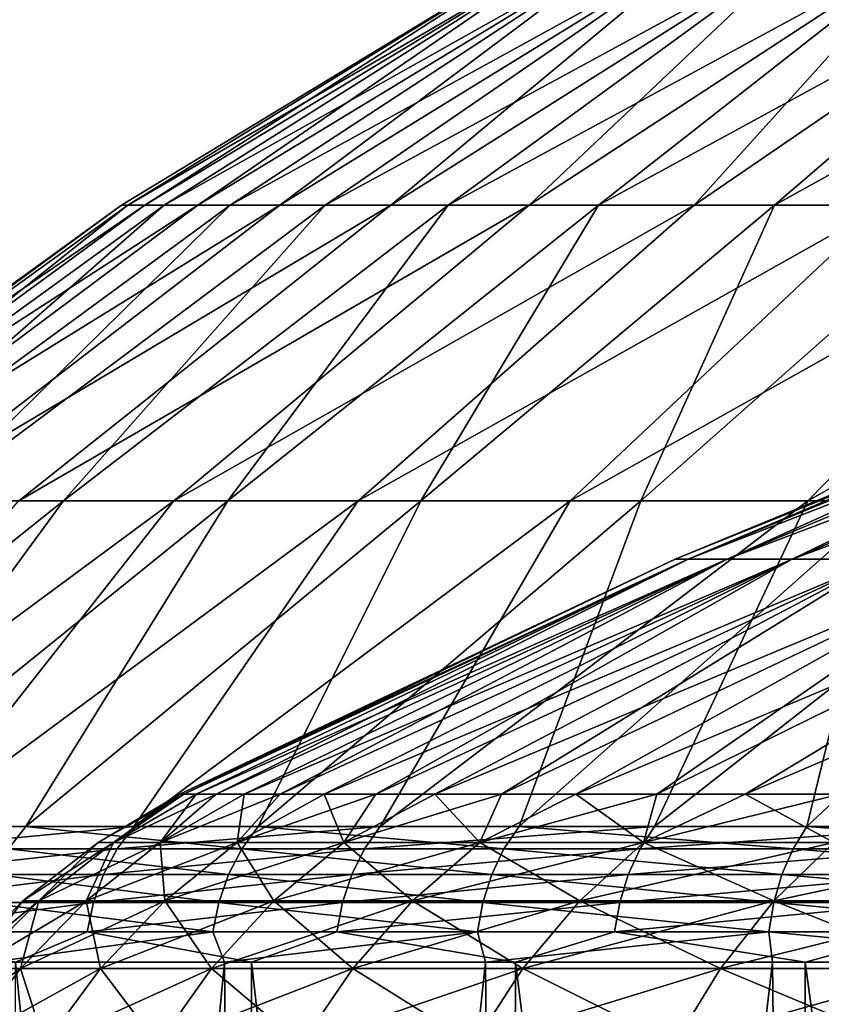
# Model space of a CAD drawing. Header units: metres. Extents: x -24 to 24, y -69 to 184.
# Tile 845 of 896: x -20 to -16, y 160 to 165. Entities that reach past the tile are written whole.
import ezdxf

# ---------------------------------------------------------------- set-up
doc = ezdxf.new("R2010")
doc.units = ezdxf.units.M
for name, color, linetype in [('4035', 7, 'CONTINUOUS'), ('4036', 7, 'CONTINUOUS'), ('4045', 7, 'CONTINUOUS'), ('4049', 7, 'CONTINUOUS'), ('4053', 7, 'CONTINUOUS')]:
    doc.layers.add(name, color=color, linetype=linetype)

msp = doc.modelspace()

# ---------------------------------------------------------------- linework, layer by layer
at = {"layer": '4035'}
for points in [[(-20.326985, 160.06449, 13.224076), (-20.238401, 147.8, 13.359252), (-19.06392, 160.06449, 14.987643)], [(-18.959413, 147.8, -15.119628), (-20.238401, 147.8, -13.359252), (-20.1975, 160.06449, -13.421009)], [(-20.238401, 147.8, 13.359252), (-18.959413, 147.8, 15.119628), (-19.06392, 160.06449, 14.987643)], [(-18.917355, 160.06449, -15.172218), (-18.959413, 147.8, -15.119628), (-20.1975, 160.06449, -13.421009)], [(-19.06392, 160.06449, 14.987643), (-18.959413, 147.8, 15.119628), (-17.648311, 160.06449, 16.631284)], [(-17.527775, 147.8, -16.758269), (-18.959413, 147.8, -15.119628), (-18.917355, 160.06449, -15.172218)], [(-18.959413, 147.8, 15.119628), (-17.527775, 147.8, 16.758269), (-17.648311, 160.06449, 16.631284)], [(-17.485838, 160.06449, -16.802022), (-17.527775, 147.8, -16.758269), (-18.917355, 160.06449, -15.172218)], [(-17.648311, 160.06449, 16.631284), (-17.527775, 147.8, 16.758269), (-16.091486, 160.06449, 18.141846)], [(-15.955014, 147.8, -18.261983), (-17.527775, 147.8, -16.758269), (-17.485838, 160.06449, -16.802022)], [(-17.527775, 147.8, 16.758269), (-15.955014, 147.8, 18.261983), (-16.091486, 160.06449, 18.141846)], [(-15.914405, 160.06449, -18.297382), (-15.955014, 147.8, -18.261983), (-17.485838, 160.06449, -16.802022)], [(-16.091486, 160.06449, 18.141846), (-15.955014, 147.8, 18.261983), (-14.405901, 160.064489, 19.507242)], [(-14.253792, 147.8, -19.618662), (-15.955014, 147.8, -18.261983), (-15.914405, 160.06449, -18.297382)], [(-15.955014, 147.8, 18.261983), (-14.253792, 147.8, 19.618662), (-14.405901, 160.064489, 19.507242)], [(-14.21563, 160.06449, -19.646332), (-14.253792, 147.8, -19.618662), (-15.914405, 160.06449, -18.297382)]]:
    msp.add_3dface(points, dxfattribs=at)
at = {"layer": '4036'}
for points in [[(-17.274619, 165.595525, -0.764554), (-19.622568, 164.169941, -0.50132), (-17.273581, 165.595525, 0.787655)], [(-19.622568, 164.169941, -0.50132), (-19.587067, 164.169941, 1.28191), (-17.273581, 165.595525, 0.787655)], [(-19.496057, 164.169941, -2.280411), (-19.622568, 164.169941, -0.50132), (-17.274619, 165.595525, -0.764554)], [(-17.273581, 165.595525, 0.787655), (-19.587067, 164.169941, 1.28191), (-17.133351, 165.595525, 2.333516)], [(-19.587067, 164.169941, 1.28191), (-19.389848, 164.169941, 3.054556), (-17.133351, 165.595525, 2.333516)], [(-17.136456, 165.595525, -2.310602), (-19.496057, 164.169941, -2.280411), (-17.274619, 165.595525, -0.764554)], [(-19.208578, 164.169941, -4.040674), (-19.496057, 164.169941, -2.280411), (-17.136456, 165.595525, -2.310602)], [(-17.133351, 165.595525, 2.333516), (-19.389848, 164.169941, 3.054556), (-16.855058, 165.595525, 3.860574)], [(-19.389848, 164.169941, 3.054556), (-19.032537, 164.169941, 4.801983), (-16.855058, 165.595525, 3.860574)], [(-16.860205, 165.595525, -3.838031), (-19.208578, 164.169941, -4.040674), (-17.136456, 165.595525, -2.310602)], [(-18.762505, 164.169941, -5.767575), (-19.208578, 164.169941, -4.040674), (-16.860205, 165.595525, -3.838031)], [(-16.855058, 165.595525, 3.860574), (-19.032537, 164.169941, 4.801983), (-16.440945, 165.595525, 5.356523)], [(-19.032537, 164.169941, 4.801983), (-18.518086, 164.169941, 6.509762), (-16.440945, 165.595525, 5.356523)], [(-16.448093, 165.595525, -5.334532), (-18.762505, 164.169941, -5.767575), (-16.860205, 165.595525, -3.838031)], [(-18.16152, 164.169941, -7.446857), (-18.762505, 164.169941, -5.767575), (-16.448093, 165.595525, -5.334532)], [(-16.440945, 165.595525, 5.356523), (-18.518086, 164.169941, 6.509762), (-15.894349, 165.595525, 6.809309)], [(-18.518086, 164.169941, 6.509762), (-17.850742, 164.169941, 8.163794), (-15.894349, 165.595525, 6.809309)], [(-15.90344, 165.595525, -6.788048), (-18.16152, 164.169941, -7.446857), (-16.448093, 165.595525, -5.334532)], [(-17.410587, 164.169941, -9.064655), (-18.16152, 164.169941, -7.446857), (-15.90344, 165.595525, -6.788048)], [(-15.894349, 165.595525, 6.809309), (-17.850742, 164.169941, 8.163794), (-15.219674, 165.595525, 8.207224)], [(-17.850742, 164.169941, 8.163794), (-17.036014, 164.169941, 9.750422), (-15.219674, 165.595525, 8.207224)], [(-15.230636, 165.595525, -8.186864), (-17.410587, 164.169941, -9.064655), (-15.90344, 165.595525, -6.788048)], [(-16.515904, 164.169941, -10.607611), (-17.410587, 164.169941, -9.064655), (-15.230636, 165.595525, -8.186864)], [(-15.219674, 165.595525, 8.207224), (-17.036014, 164.169941, 9.750422), (-14.422357, 165.595525, 9.539005)], [(-17.036014, 164.169941, 9.750422), (-16.08063, 164.169941, 11.256547), (-14.422357, 165.595525, 9.539005)], [(-14.435101, 165.595525, -9.519709), (-16.515904, 164.169941, -10.607611), (-15.230636, 165.595525, -8.186864)], [(-15.48486, 164.169941, -12.062986), (-16.515904, 164.169941, -10.607611), (-14.435101, 165.595525, -9.519709)], [(-14.422357, 165.595525, 9.539005), (-16.08063, 164.169941, 11.256547), (-13.494909, 165.60288, 10.790185)], [(-16.08063, 164.169941, 11.256547), (-14.992478, 164.169941, 12.669732), (-13.494909, 165.60288, 10.790185)], [(-19.496057, 164.169941, -2.280411), (-21.83714, 162.566013, -0.683358), (-19.622568, 164.169941, -0.50132)], [(-21.83714, 162.566013, -0.683358), (-21.809459, 162.566013, 1.294288), (-19.622568, 164.169941, -0.50132)], [(-21.68586, 162.566013, -2.655404), (-21.83714, 162.566013, -0.683358), (-19.496057, 164.169941, -2.280411)], [(-19.622568, 164.169941, -0.50132), (-21.809459, 162.566013, 1.294288), (-19.587067, 164.169941, 1.28191)], [(-21.809459, 162.566013, 1.294288), (-21.603042, 162.566013, 3.261327), (-19.587067, 164.169941, 1.28191)], [(-19.208578, 164.169941, -4.040674), (-21.68586, 162.566013, -2.655404), (-19.496057, 164.169941, -2.280411)], [(-21.356856, 162.566013, -4.605688), (-21.68586, 162.566013, -2.655404), (-19.208578, 164.169941, -4.040674)], [(-19.587067, 164.169941, 1.28191), (-21.603042, 162.566013, 3.261327), (-19.389848, 164.169941, 3.054556)], [(-21.603042, 162.566013, 3.261327), (-21.219581, 162.566013, 5.201639), (-19.389848, 164.169941, 3.054556)], [(-18.762505, 164.169941, -5.767575), (-21.356856, 162.566013, -4.605688), (-19.208578, 164.169941, -4.040674)], [(-20.852827, 162.566013, -6.518227), (-21.356856, 162.566013, -4.605688), (-18.762505, 164.169941, -5.767575)], [(-19.389848, 164.169941, 3.054556), (-21.219581, 162.566013, 5.201639), (-19.032537, 164.169941, 4.801983)], [(-21.219581, 162.566013, 5.201639), (-20.662219, 162.566013, 7.099321), (-19.032537, 164.169941, 4.801983)], [(-18.16152, 164.169941, -7.446857), (-20.852827, 162.566013, -6.518227), (-18.762505, 164.169941, -5.767575)], [(-20.177902, 162.566013, -8.377347), (-20.852827, 162.566013, -6.518227), (-18.16152, 164.169941, -7.446857)], [(-19.032537, 164.169941, 4.801983), (-20.662219, 162.566013, 7.099321), (-18.518086, 164.169941, 6.509762)], [(-20.662219, 162.566013, 7.099321), (-19.935524, 162.566013, 8.938823), (-18.518086, 164.169941, 6.509762)], [(-17.410587, 164.169941, -9.064655), (-20.177902, 162.566013, -8.377347), (-18.16152, 164.169941, -7.446857)], [(-19.337613, 162.566013, -10.167812), (-20.177902, 162.566013, -8.377347), (-17.410587, 164.169941, -9.064655)], [(-18.518086, 164.169941, 6.509762), (-19.935524, 162.566013, 8.938823), (-17.850742, 164.169941, 8.163794)], [(-19.935524, 162.566013, 8.938823), (-19.045451, 162.566013, 10.705067), (-17.850742, 164.169941, 8.163794)], [(-16.515904, 164.169941, -10.607611), (-19.337613, 162.566013, -10.167812), (-17.410587, 164.169941, -9.064655)], [(-18.338846, 162.566013, -11.874948), (-19.337613, 162.566013, -10.167812), (-16.515904, 164.169941, -10.607611)], [(-17.850742, 164.169941, 8.163794), (-19.045451, 162.566013, 10.705067), (-17.036014, 164.169941, 9.750422)], [(-19.045451, 162.566013, 10.705067), (-17.999295, 162.566013, 12.383581), (-17.036014, 164.169941, 9.750422)], [(-15.48486, 164.169941, -12.062986), (-18.338846, 162.566013, -11.874948), (-16.515904, 164.169941, -10.607611)], [(-17.189787, 162.566013, -13.484766), (-18.338846, 162.566013, -11.874948), (-15.48486, 164.169941, -12.062986)], [(-17.036014, 164.169941, 9.750422), (-17.999295, 162.566013, 12.383581), (-16.08063, 164.169941, 11.256547)], [(-17.999295, 162.566013, 12.383581), (-16.805628, 162.566013, 13.960607), (-16.08063, 164.169941, 11.256547)], [(-14.325965, 164.169941, -13.418764), (-17.189787, 162.566013, -13.484766), (-15.48486, 164.169941, -12.062986)], [(-15.899851, 162.566013, -14.984072), (-17.189787, 162.566013, -13.484766), (-14.325965, 164.169941, -13.418764)], [(-16.08063, 164.169941, 11.256547), (-16.805628, 162.566013, 13.960607), (-14.992478, 164.169941, 12.669732)], [(-16.805628, 162.566013, 13.960607), (-15.474234, 162.566013, 15.423221), (-14.992478, 164.169941, 12.669732)], [(-13.04879, 164.169941, -14.663751), (-15.899851, 162.566013, -14.984072), (-14.325965, 164.169941, -13.418764)], [(-14.479612, 162.566013, -16.360578), (-15.899851, 162.566013, -14.984072), (-13.04879, 164.169941, -14.663751)], [(-21.231967, 160.800959, 11.030846), (-19.935524, 162.566013, 8.938823), (-22.147527, 160.800959, 9.053344)], [(-19.935524, 162.566013, 8.938823), (-20.662219, 162.566013, 7.099321), (-22.147527, 160.800959, 9.053344)], [(-21.729007, 160.800959, -10.016299), (-19.337613, 162.566013, -10.167812), (-20.727571, 160.800959, -11.951728)], [(-20.177902, 162.566013, -8.377347), (-19.337613, 162.566013, -10.167812), (-21.729007, 160.800959, -10.016299)], [(-20.140285, 160.800959, 12.916846), (-19.045451, 162.566013, 10.705067), (-21.231967, 160.800959, 11.030846)], [(-19.045451, 162.566013, 10.705067), (-19.935524, 162.566013, 8.938823), (-21.231967, 160.800959, 11.030846)], [(-20.727571, 160.800959, -11.951728), (-18.338846, 162.566013, -11.874948), (-19.554196, 160.800959, -13.788017)], [(-19.337613, 162.566013, -10.167812), (-18.338846, 162.566013, -11.874948), (-20.727571, 160.800959, -11.951728)], [(-18.881537, 160.800959, 14.695698), (-17.999295, 162.566013, 12.383581), (-20.140285, 160.800959, 12.916846)], [(-17.999295, 162.566013, 12.383581), (-19.045451, 162.566013, 10.705067), (-20.140285, 160.800959, 12.916846)], [(-19.554196, 160.800959, -13.788017), (-17.189787, 162.566013, -13.484766), (-18.218617, 160.800959, -15.509932)], [(-18.338846, 162.566013, -11.874948), (-17.189787, 162.566013, -13.484766), (-19.554196, 160.800959, -13.788017)], [(-17.466165, 160.800959, 16.352648), (-16.805628, 162.566013, 13.960607), (-18.881537, 160.800959, 14.695698)], [(-16.805628, 162.566013, 13.960607), (-17.999295, 162.566013, 12.383581), (-18.881537, 160.800959, 14.695698)], [(-18.218617, 160.800959, -15.509932), (-15.899851, 162.566013, -14.984072), (-16.731912, 160.800959, -17.10319)], [(-17.189787, 162.566013, -13.484766), (-15.899851, 162.566013, -14.984072), (-18.218617, 160.800959, -15.509932)], [(-15.905907, 160.800959, 17.873951), (-15.474234, 162.566013, 15.423221), (-17.466165, 160.800959, 16.352648)], [(-15.474234, 162.566013, 15.423221), (-16.805628, 162.566013, 13.960607), (-17.466165, 160.800959, 16.352648)], [(-16.731912, 160.800959, -17.10319), (-14.479612, 162.566013, -16.360578), (-15.106414, 160.800959, -18.554575)], [(-15.899851, 162.566013, -14.984072), (-14.479612, 162.566013, -16.360578), (-16.731912, 160.800959, -17.10319)], [(-14.213706, 160.800959, 19.246988), (-13.998859, 162.585746, 16.740959), (-15.905907, 160.800959, 17.873951)], [(-13.998859, 162.585746, 16.740959), (-15.474234, 162.566013, 15.423221), (-15.905907, 160.800959, 17.873951)]]:
    msp.add_3dface(points, dxfattribs=at)
at = {"layer": '4045'}
for points in [[(-20.140285, 160.800959, 12.916846), (-21.231967, 160.800959, 11.030846), (-20.234668, 160.679398, 12.977382)], [(-20.824709, 160.679398, -12.007737), (-19.554196, 160.800959, -13.788017), (-19.645835, 160.679398, -13.852631)], [(-20.727571, 160.800959, -11.951728), (-19.554196, 160.800959, -13.788017), (-20.824709, 160.679398, -12.007737)], [(-18.97002, 160.679398, 14.764571), (-20.140285, 160.800959, 12.916846), (-20.234668, 160.679398, 12.977382)], [(-18.881537, 160.800959, 14.695698), (-20.140285, 160.800959, 12.916846), (-18.97002, 160.679398, 14.764571)], [(-19.645835, 160.679398, -13.852631), (-18.218617, 160.800959, -15.509932), (-18.303997, 160.679398, -15.582616)], [(-19.554196, 160.800959, -13.788017), (-18.218617, 160.800959, -15.509932), (-19.645835, 160.679398, -13.852631)], [(-17.548014, 160.679398, 16.429286), (-18.881537, 160.800959, 14.695698), (-18.97002, 160.679398, 14.764571)], [(-17.466165, 160.800959, 16.352648), (-18.881537, 160.800959, 14.695698), (-17.548014, 160.679398, 16.429286)], [(-18.303997, 160.679398, -15.582616), (-16.731912, 160.800959, -17.10319), (-16.810325, 160.679398, -17.183341)], [(-18.218617, 160.800959, -15.509932), (-16.731912, 160.800959, -17.10319), (-18.303997, 160.679398, -15.582616)], [(-15.980445, 160.679398, 17.957718), (-17.466165, 160.800959, 16.352648), (-17.548014, 160.679398, 16.429286)], [(-15.905907, 160.800959, 17.873951), (-17.466165, 160.800959, 16.352648), (-15.980445, 160.679398, 17.957718)], [(-16.810325, 160.679398, -17.183341), (-15.106414, 160.800959, -18.554575), (-15.177209, 160.679398, -18.641528)], [(-16.731912, 160.800959, -17.10319), (-15.106414, 160.800959, -18.554575), (-16.810325, 160.679398, -17.183341)], [(-14.280315, 160.679398, 19.337188), (-15.905907, 160.800959, 17.873951), (-15.980445, 160.679398, 17.957718)], [(-14.213706, 160.800959, 19.246988), (-15.905907, 160.800959, 17.873951), (-14.280315, 160.679398, 19.337188)], [(-20.90323, 160.540873, -12.053012), (-19.645835, 160.679398, -13.852631), (-19.719912, 160.540873, -13.904863)], [(-20.824709, 160.679398, -12.007737), (-19.645835, 160.679398, -13.852631), (-20.90323, 160.540873, -12.053012)], [(-19.041548, 160.540873, 14.820242), (-20.234668, 160.679398, 12.977382), (-20.310963, 160.540873, 13.026315)], [(-18.97002, 160.679398, 14.764571), (-20.234668, 160.679398, 12.977382), (-19.041548, 160.540873, 14.820242)], [(-19.719912, 160.540873, -13.904863), (-18.303997, 160.679398, -15.582616), (-18.373014, 160.540873, -15.641371)], [(-19.645835, 160.679398, -13.852631), (-18.303997, 160.679398, -15.582616), (-19.719912, 160.540873, -13.904863)], [(-17.614179, 160.540873, 16.491234), (-18.97002, 160.679398, 14.764571), (-19.041548, 160.540873, 14.820242)], [(-17.548014, 160.679398, 16.429286), (-18.97002, 160.679398, 14.764571), (-17.614179, 160.540873, 16.491234)], [(-18.373014, 160.540873, -15.641371), (-16.810325, 160.679398, -17.183341), (-16.87371, 160.540873, -17.248131)], [(-18.303997, 160.679398, -15.582616), (-16.810325, 160.679398, -17.183341), (-18.373014, 160.540873, -15.641371)], [(-16.040699, 160.540873, 18.025429), (-17.548014, 160.679398, 16.429286), (-17.614179, 160.540873, 16.491234)], [(-15.980445, 160.679398, 17.957718), (-17.548014, 160.679398, 16.429286), (-16.040699, 160.540873, 18.025429)], [(-16.87371, 160.540873, -17.248131), (-15.177209, 160.679398, -18.641528), (-15.234436, 160.540873, -18.711817)], [(-16.810325, 160.679398, -17.183341), (-15.177209, 160.679398, -18.641528), (-16.87371, 160.540873, -17.248131)], [(-14.33416, 160.540873, 19.4101), (-15.980445, 160.679398, 17.957718), (-16.040699, 160.540873, 18.025429)], [(-14.280315, 160.679398, 19.337188), (-15.980445, 160.679398, 17.957718), (-14.33416, 160.540873, 19.4101)], [(-20.960877, 160.389293, -12.086252), (-19.719912, 160.540873, -13.904863), (-19.774295, 160.389293, -13.94321)], [(-20.90323, 160.540873, -12.053012), (-19.719912, 160.540873, -13.904863), (-20.960877, 160.389293, -12.086252)], [(-19.094061, 160.389293, 14.861114), (-20.310963, 160.540873, 13.026315), (-20.366977, 160.389293, 13.062239)], [(-19.041548, 160.540873, 14.820242), (-20.310963, 160.540873, 13.026315), (-19.094061, 160.389293, 14.861114)], [(-19.774295, 160.389293, -13.94321), (-18.373014, 160.540873, -15.641371), (-18.423683, 160.389293, -15.684507)], [(-19.719912, 160.540873, -13.904863), (-18.373014, 160.540873, -15.641371), (-19.774295, 160.389293, -13.94321)], [(-17.662756, 160.389293, 16.536714), (-19.041548, 160.540873, 14.820242), (-19.094061, 160.389293, 14.861114)], [(-17.614179, 160.540873, 16.491234), (-19.041548, 160.540873, 14.820242), (-17.662756, 160.389293, 16.536714)], [(-18.423683, 160.389293, -15.684507), (-16.87371, 160.540873, -17.248131), (-16.920244, 160.389293, -17.295698)], [(-18.373014, 160.540873, -15.641371), (-16.87371, 160.540873, -17.248131), (-18.423683, 160.389293, -15.684507)], [(-16.084937, 160.389293, 18.075139), (-17.614179, 160.540873, 16.491234), (-17.662756, 160.389293, 16.536714)], [(-16.040699, 160.540873, 18.025429), (-17.614179, 160.540873, 16.491234), (-16.084937, 160.389293, 18.075139)], [(-16.920244, 160.389293, -17.295698), (-15.234436, 160.540873, -18.711817), (-15.27645, 160.389293, -18.76342)], [(-16.87371, 160.540873, -17.248131), (-15.234436, 160.540873, -18.711817), (-16.920244, 160.389293, -17.295698)], [(-14.37369, 160.389293, 19.463629), (-16.040699, 160.540873, 18.025429), (-16.084937, 160.389293, 18.075139)], [(-14.33416, 160.540873, 19.4101), (-16.040699, 160.540873, 18.025429), (-14.37369, 160.389293, 19.463629)], [(-20.99607, 160.228812, -12.106546), (-19.774295, 160.389293, -13.94321), (-19.807496, 160.228812, -13.966621)], [(-20.960877, 160.389293, -12.086252), (-19.774295, 160.389293, -13.94321), (-20.99607, 160.228812, -12.106546)], [(-19.12612, 160.228812, 14.886065), (-20.366977, 160.389293, 13.062239), (-20.401174, 160.228812, 13.08417)], [(-19.094061, 160.389293, 14.861114), (-20.366977, 160.389293, 13.062239), (-19.12612, 160.228812, 14.886065)], [(-19.807496, 160.228812, -13.966621), (-18.423683, 160.389293, -15.684507), (-18.454616, 160.228812, -15.710842)], [(-19.774295, 160.389293, -13.94321), (-18.423683, 160.389293, -15.684507), (-19.807496, 160.228812, -13.966621)], [(-17.692413, 160.228812, 16.564478), (-19.094061, 160.389293, 14.861114), (-19.12612, 160.228812, 14.886065)], [(-17.662756, 160.389293, 16.536714), (-19.094061, 160.389293, 14.861114), (-17.692413, 160.228812, 16.564478)], [(-18.454616, 160.228812, -15.710842), (-16.920244, 160.389293, -17.295698), (-16.948653, 160.228812, -17.324739)], [(-18.423683, 160.389293, -15.684507), (-16.920244, 160.389293, -17.295698), (-18.454616, 160.228812, -15.710842)], [(-16.111944, 160.228812, 18.105487), (-17.662756, 160.389293, 16.536714), (-17.692413, 160.228812, 16.564478)], [(-16.084937, 160.389293, 18.075139), (-17.662756, 160.389293, 16.536714), (-16.111944, 160.228812, 18.105487)], [(-16.948653, 160.228812, -17.324739), (-15.27645, 160.389293, -18.76342), (-15.302099, 160.228812, -18.794925)], [(-16.920244, 160.389293, -17.295698), (-15.27645, 160.389293, -18.76342), (-16.948653, 160.228812, -17.324739)], [(-14.397825, 160.228812, 19.496309), (-16.084937, 160.389293, 18.075139), (-16.111944, 160.228812, 18.105487)], [(-14.37369, 160.389293, 19.463629), (-16.084937, 160.389293, 18.075139), (-14.397825, 160.228812, 19.496309)], [(-20.1975, 160.06449, -13.421009), (-20.99607, 160.228812, -12.106546), (-19.807496, 160.228812, -13.966621)], [(-20.326985, 160.06449, 13.224076), (-19.12612, 160.228812, 14.886065), (-20.401174, 160.228812, 13.08417)], [(-20.326985, 160.06449, 13.224076), (-19.06392, 160.06449, 14.987643), (-19.12612, 160.228812, 14.886065)], [(-18.917355, 160.06449, -15.172218), (-20.1975, 160.06449, -13.421009), (-19.807496, 160.228812, -13.966621)], [(-18.917355, 160.06449, -15.172218), (-19.807496, 160.228812, -13.966621), (-18.454616, 160.228812, -15.710842)], [(-19.06392, 160.06449, 14.987643), (-17.692413, 160.228812, 16.564478), (-19.12612, 160.228812, 14.886065)], [(-19.06392, 160.06449, 14.987643), (-17.648311, 160.06449, 16.631284), (-17.692413, 160.228812, 16.564478)], [(-17.485838, 160.06449, -16.802022), (-18.917355, 160.06449, -15.172218), (-18.454616, 160.228812, -15.710842)], [(-17.485838, 160.06449, -16.802022), (-18.454616, 160.228812, -15.710842), (-16.948653, 160.228812, -17.324739)], [(-17.648311, 160.06449, 16.631284), (-16.111944, 160.228812, 18.105487), (-17.692413, 160.228812, 16.564478)], [(-17.648311, 160.06449, 16.631284), (-16.091486, 160.06449, 18.141846), (-16.111944, 160.228812, 18.105487)], [(-15.914405, 160.06449, -18.297382), (-17.485838, 160.06449, -16.802022), (-16.948653, 160.228812, -17.324739)], [(-15.914405, 160.06449, -18.297382), (-16.948653, 160.228812, -17.324739), (-15.302099, 160.228812, -18.794925)], [(-14.405901, 160.064489, 19.507242), (-14.397825, 160.228812, 19.496309), (-16.111944, 160.228812, 18.105487)], [(-16.091486, 160.06449, 18.141846), (-14.405901, 160.064489, 19.507242), (-16.111944, 160.228812, 18.105487)], [(-14.21563, 160.06449, -19.646332), (-15.914405, 160.06449, -18.297382), (-15.302099, 160.228812, -18.794925)]]:
    msp.add_3dface(points, dxfattribs=at)
at = {"layer": '4049'}
for points in [[(-16.619885, 162.250856), (-13.833958, 163.376116, 1.281905), (-16.548987, 162.250856, 1.53349)], [(-16.548987, 162.250856, -1.53349), (-13.893225, 163.376116), (-16.619885, 162.250856)], [(-13.893225, 163.376116), (-13.833958, 163.376116, 1.281905), (-16.619885, 162.250856)], [(-16.548987, 162.250856, 1.53349), (-13.656666, 163.376116, 2.552873), (-16.3369, 162.250856, 3.053896)], [(-13.833958, 163.376116, 1.281905), (-13.656666, 163.376116, 2.552873), (-16.548987, 162.250856, 1.53349)], [(-16.3369, 162.250856, -3.053896), (-13.833958, 163.376116, -1.281905), (-16.548987, 162.250856, -1.53349)], [(-13.833958, 163.376116, -1.281905), (-13.893225, 163.376116), (-16.548987, 162.250856, -1.53349)], [(-16.3369, 162.250856, 3.053896), (-13.36286, 163.376116, 3.802061), (-15.985431, 162.250856, 4.548247)], [(-13.656666, 163.376116, 2.552873), (-13.36286, 163.376116, 3.802061), (-16.3369, 162.250856, 3.053896)], [(-15.985431, 162.250856, -4.548247), (-13.656666, 163.376116, -2.552873), (-16.3369, 162.250856, -3.053896)], [(-13.656666, 163.376116, -2.552873), (-13.833958, 163.376116, -1.281905), (-16.3369, 162.250856, -3.053896)], [(-15.985431, 162.250856, 4.548247), (-12.955046, 163.376116, 5.018812), (-15.497581, 162.250856, 6.003795)], [(-13.36286, 163.376116, 3.802061), (-12.955046, 163.376116, 5.018812), (-15.985431, 162.250856, 4.548247)], [(-15.497581, 162.250856, -6.003795), (-13.36286, 163.376116, -3.802061), (-15.985431, 162.250856, -4.548247)], [(-13.36286, 163.376116, -3.802061), (-13.656666, 163.376116, -2.552873), (-15.985431, 162.250856, -4.548247)], [(-19.305305, 160.975062, 0), (-16.548987, 162.250856, 1.53349), (-19.283439, 160.975062, 0.918583)], [(-19.283439, 160.975062, -0.918583), (-16.619885, 162.250856), (-19.305305, 160.975062, 0)], [(-16.619885, 162.250856), (-16.548987, 162.250856, 1.53349), (-19.305305, 160.975062, 0)], [(-19.283439, 160.975062, 0.918583), (-16.548987, 162.250856, 1.53349), (-19.217889, 160.975062, 1.835086)], [(-19.217889, 160.975062, -1.835086), (-16.548987, 162.250856, -1.53349), (-19.283439, 160.975062, -0.918583)], [(-16.548987, 162.250856, -1.53349), (-16.619885, 162.250856), (-19.283439, 160.975062, -0.918583)], [(-19.217889, 160.975062, 1.835086), (-16.3369, 162.250856, 3.053896), (-19.108805, 160.975062, 2.747431)], [(-16.548987, 162.250856, 1.53349), (-16.3369, 162.250856, 3.053896), (-19.217889, 160.975062, 1.835086)], [(-19.108805, 160.975062, -2.747431), (-16.548987, 162.250856, -1.53349), (-19.217889, 160.975062, -1.835086)], [(-19.108805, 160.975062, 2.747431), (-16.3369, 162.250856, 3.053896), (-18.956433, 160.975062, 3.653553)], [(-18.956433, 160.975062, -3.653553), (-16.3369, 162.250856, -3.053896), (-19.108805, 160.975062, -2.747431)], [(-16.3369, 162.250856, -3.053896), (-16.548987, 162.250856, -1.53349), (-19.108805, 160.975062, -2.747431)], [(-18.956433, 160.975062, 3.653553), (-15.985431, 162.250856, 4.548247), (-18.761119, 160.975062, 4.551398)], [(-16.3369, 162.250856, 3.053896), (-15.985431, 162.250856, 4.548247), (-18.956433, 160.975062, 3.653553)], [(-18.761119, 160.975062, -4.551398), (-16.3369, 162.250856, -3.053896), (-18.956433, 160.975062, -3.653553)], [(-18.761119, 160.975062, 4.551398), (-15.985431, 162.250856, 4.548247), (-18.523305, 160.975062, 5.438933)], [(-18.523305, 160.975062, -5.438933), (-15.985431, 162.250856, -4.548247), (-18.761119, 160.975062, -4.551398)], [(-15.985431, 162.250856, -4.548247), (-16.3369, 162.250856, -3.053896), (-18.761119, 160.975062, -4.551398)], [(-18.523305, 160.975062, 5.438933), (-15.497581, 162.250856, 6.003795), (-18.243529, 160.975062, 6.314147)], [(-15.985431, 162.250856, 4.548247), (-15.497581, 162.250856, 6.003795), (-18.523305, 160.975062, 5.438933)], [(-18.243529, 160.975062, -6.314147), (-15.985431, 162.250856, -4.548247), (-18.523305, 160.975062, -5.438933)], [(-18.243529, 160.975062, 6.314147), (-15.497581, 162.250856, 6.003795), (-17.922426, 160.975062, 7.175057)], [(-17.922426, 160.975062, -7.175057), (-15.497581, 162.250856, -6.003795), (-18.243529, 160.975062, -6.314147)], [(-15.497581, 162.250856, -6.003795), (-15.985431, 162.250856, -4.548247), (-18.243529, 160.975062, -6.314147)], [(-17.922426, 160.975062, 7.175057), (-14.877511, 162.250856, 7.40812), (-17.560723, 160.975062, 8.019714)], [(-15.497581, 162.250856, 6.003795), (-14.877511, 162.250856, 7.40812), (-17.922426, 160.975062, 7.175057)], [(-17.560723, 160.975062, -8.019714), (-15.497581, 162.250856, -6.003795), (-17.922426, 160.975062, -7.175057)], [(-17.560723, 160.975062, 8.019714), (-14.877511, 162.250856, 7.40812), (-17.15924, 160.975062, 8.846203)], [(-17.15924, 160.975062, -8.846203), (-14.877511, 162.250856, -7.40812), (-17.560723, 160.975062, -8.019714)], [(-14.877511, 162.250856, -7.40812), (-15.497581, 162.250856, -6.003795), (-17.560723, 160.975062, -8.019714)], [(-17.15924, 160.975062, 8.846203), (-14.130511, 162.250856, 8.749242), (-16.718885, 160.975062, 9.652653)], [(-14.877511, 162.250856, 7.40812), (-14.130511, 162.250856, 8.749242), (-17.15924, 160.975062, 8.846203)], [(-16.718885, 160.975062, -9.652653), (-14.877511, 162.250856, -7.40812), (-17.15924, 160.975062, -8.846203)], [(-16.718885, 160.975062, 9.652653), (-14.130511, 162.250856, 8.749242), (-16.240656, 160.975062, 10.437236)], [(-16.240656, 160.975062, -10.437236), (-14.130511, 162.250856, -8.749242), (-16.718885, 160.975062, -9.652653)], [(-14.130511, 162.250856, -8.749242), (-14.877511, 162.250856, -7.40812), (-16.718885, 160.975062, -9.652653)], [(-16.240656, 160.975062, 10.437236), (-13.262954, 162.250856, 10.015718), (-15.725637, 160.975062, 11.198176)], [(-14.130511, 162.250856, 8.749242), (-13.262954, 162.250856, 10.015718), (-16.240656, 160.975062, 10.437236)], [(-15.725637, 160.975062, -11.198176), (-14.130511, 162.250856, -8.749242), (-16.240656, 160.975062, -10.437236)]]:
    msp.add_3dface(points, dxfattribs=at)
at = {"layer": '4053'}
for points in [[(-19.283439, 160.975062, 0.918583), (-19.665054, 160.713602, 1.822236), (-19.749301, 160.713602, 0)], [(-19.305305, 160.975062, 0), (-19.749301, 160.713602, 0), (-19.665054, 160.713602, -1.822236)], [(-19.305305, 160.975062, 0), (-19.283439, 160.975062, 0.918583), (-19.749301, 160.713602, 0)], [(-19.108805, 160.975062, 2.747431), (-19.413032, 160.713602, 3.628925), (-19.665054, 160.713602, 1.822236)], [(-19.217889, 160.975062, 1.835086), (-19.108805, 160.975062, 2.747431), (-19.665054, 160.713602, 1.822236)], [(-19.283439, 160.975062, 0.918583), (-19.217889, 160.975062, 1.835086), (-19.665054, 160.713602, 1.822236)], [(-19.283439, 160.975062, -0.918583), (-19.305305, 160.975062, 0), (-19.665054, 160.713602, -1.822236)], [(-19.217889, 160.975062, -1.835086), (-19.665054, 160.713602, -1.822236), (-19.413032, 160.713602, -3.628925)], [(-19.217889, 160.975062, -1.835086), (-19.283439, 160.975062, -0.918583), (-19.665054, 160.713602, -1.822236)], [(-18.761119, 160.975062, 4.551398), (-18.995384, 160.713602, 5.404653), (-19.413032, 160.713602, 3.628925)], [(-18.956433, 160.975062, 3.653553), (-18.761119, 160.975062, 4.551398), (-19.413032, 160.713602, 3.628925)], [(-19.108805, 160.975062, 2.747431), (-18.956433, 160.975062, 3.653553), (-19.413032, 160.713602, 3.628925)], [(-19.108805, 160.975062, -2.747431), (-19.217889, 160.975062, -1.835086), (-19.413032, 160.713602, -3.628925)], [(-18.956433, 160.975062, -3.653553), (-19.413032, 160.713602, -3.628925), (-18.995384, 160.713602, -5.404653)], [(-18.956433, 160.975062, -3.653553), (-19.108805, 160.975062, -2.747431), (-19.413032, 160.713602, -3.628925)], [(-18.243529, 160.975062, 6.314147), (-18.415675, 160.713602, 7.13427), (-18.995384, 160.713602, 5.404653)], [(-18.523305, 160.975062, 5.438933), (-18.243529, 160.975062, 6.314147), (-18.995384, 160.713602, 5.404653)], [(-18.761119, 160.975062, 4.551398), (-18.523305, 160.975062, 5.438933), (-18.995384, 160.713602, 5.404653)], [(-18.761119, 160.975062, -4.551398), (-18.956433, 160.975062, -3.653553), (-18.995384, 160.713602, -5.404653)], [(-18.523305, 160.975062, -5.438933), (-18.995384, 160.713602, -5.404653), (-18.415675, 160.713602, -7.13427)], [(-18.523305, 160.975062, -5.438933), (-18.761119, 160.975062, -4.551398), (-18.995384, 160.713602, -5.404653)], [(-18.243529, 160.975062, -6.314147), (-18.523305, 160.975062, -5.438933), (-18.415675, 160.713602, -7.13427)], [(-17.560723, 160.975062, 8.019714), (-17.678849, 160.713602, 8.803021), (-18.415675, 160.713602, 7.13427)], [(-17.922426, 160.975062, 7.175057), (-17.560723, 160.975062, 8.019714), (-18.415675, 160.713602, 7.13427)], [(-18.243529, 160.975062, 6.314147), (-17.922426, 160.975062, 7.175057), (-18.415675, 160.713602, 7.13427)], [(-17.922426, 160.975062, -7.175057), (-18.415675, 160.713602, -7.13427), (-17.678849, 160.713602, -8.803021)], [(-17.922426, 160.975062, -7.175057), (-18.243529, 160.975062, -6.314147), (-18.415675, 160.713602, -7.13427)], [(-17.560723, 160.975062, -8.019714), (-17.922426, 160.975062, -7.175057), (-17.678849, 160.713602, -8.803021)], [(-16.718885, 160.975062, 9.652653), (-16.791194, 160.713602, 10.396667), (-17.678849, 160.713602, 8.803021)], [(-17.15924, 160.975062, 8.846203), (-16.718885, 160.975062, 9.652653), (-17.678849, 160.713602, 8.803021)], [(-17.560723, 160.975062, 8.019714), (-17.15924, 160.975062, 8.846203), (-17.678849, 160.713602, 8.803021)], [(-17.15924, 160.975062, -8.846203), (-17.678849, 160.713602, -8.803021), (-16.791194, 160.713602, -10.396667)], [(-17.15924, 160.975062, -8.846203), (-17.560723, 160.975062, -8.019714), (-17.678849, 160.713602, -8.803021)], [(-16.718885, 160.975062, -9.652653), (-17.15924, 160.975062, -8.846203), (-16.791194, 160.713602, -10.396667)], [(-15.725637, 160.975062, 11.198176), (-15.760282, 160.713602, 11.901613), (-16.791194, 160.713602, 10.396667)], [(-16.240656, 160.975062, 10.437236), (-15.725637, 160.975062, 11.198176), (-16.791194, 160.713602, 10.396667)], [(-16.718885, 160.975062, 9.652653), (-16.240656, 160.975062, 10.437236), (-16.791194, 160.713602, 10.396667)], [(-16.240656, 160.975062, -10.437236), (-16.791194, 160.713602, -10.396667), (-15.760282, 160.713602, -11.901613)], [(-16.240656, 160.975062, -10.437236), (-16.718885, 160.975062, -9.652653), (-16.791194, 160.713602, -10.396667)], [(-15.725637, 160.975062, -11.198176), (-16.240656, 160.975062, -10.437236), (-15.760282, 160.713602, -11.901613)], [(-19.665054, 160.713602, 1.822236), (-20.156388, 160.396893, 0), (-19.749301, 160.713602, 0)], [(-20.156388, 160.396893, 0), (-20.070405, 160.396893, -1.859797), (-19.749301, 160.713602, 0)], [(-20.070405, 160.396893, 1.859797), (-20.156388, 160.396893, 0), (-19.665054, 160.713602, 1.822236)], [(-19.749301, 160.713602, 0), (-20.070405, 160.396893, -1.859797), (-19.665054, 160.713602, -1.822236)], [(-20.070405, 160.396893, -1.859797), (-19.813188, 160.396893, -3.703727), (-19.665054, 160.713602, -1.822236)], [(-19.413032, 160.713602, 3.628925), (-20.070405, 160.396893, 1.859797), (-19.665054, 160.713602, 1.822236)], [(-19.813188, 160.396893, 3.703727), (-20.070405, 160.396893, 1.859797), (-19.413032, 160.713602, 3.628925)], [(-19.665054, 160.713602, -1.822236), (-19.813188, 160.396893, -3.703727), (-19.413032, 160.713602, -3.628925)], [(-19.813188, 160.396893, -3.703727), (-19.386931, 160.396893, -5.516058), (-19.413032, 160.713602, -3.628925)], [(-18.995384, 160.713602, 5.404653), (-19.813188, 160.396893, 3.703727), (-19.413032, 160.713602, 3.628925)], [(-19.386931, 160.396893, 5.516057), (-19.813188, 160.396893, 3.703727), (-18.995384, 160.713602, 5.404653)], [(-19.413032, 160.713602, -3.628925), (-19.386931, 160.396893, -5.516058), (-18.995384, 160.713602, -5.404653)], [(-19.386931, 160.396893, -5.516058), (-18.795272, 160.396893, -7.281327), (-18.995384, 160.713602, -5.404653)], [(-18.415675, 160.713602, 7.13427), (-19.386931, 160.396893, 5.516057), (-18.995384, 160.713602, 5.404653)], [(-18.795272, 160.396893, 7.281327), (-19.386931, 160.396893, 5.516057), (-18.415675, 160.713602, 7.13427)], [(-18.995384, 160.713602, -5.404653), (-18.795272, 160.396893, -7.281327), (-18.415675, 160.713602, -7.13427)], [(-18.795272, 160.396893, -7.281327), (-18.043259, 160.396893, -8.984475), (-18.415675, 160.713602, -7.13427)], [(-17.678849, 160.713602, 8.803021), (-18.795272, 160.396893, 7.281327), (-18.415675, 160.713602, 7.13427)], [(-18.043259, 160.396893, 8.984475), (-18.795272, 160.396893, 7.281327), (-17.678849, 160.713602, 8.803021)], [(-18.415675, 160.713602, -7.13427), (-18.043259, 160.396893, -8.984475), (-17.678849, 160.713602, -8.803021)], [(-18.043259, 160.396893, -8.984475), (-17.137307, 160.396893, -10.610971), (-17.678849, 160.713602, -8.803021)], [(-16.791194, 160.713602, 10.396667), (-18.043259, 160.396893, 8.984475), (-17.678849, 160.713602, 8.803021)], [(-17.137307, 160.396893, 10.610971), (-18.043259, 160.396893, 8.984475), (-16.791194, 160.713602, 10.396667)], [(-17.678849, 160.713602, -8.803021), (-17.137307, 160.396893, -10.610971), (-16.791194, 160.713602, -10.396667)], [(-17.137307, 160.396893, -10.610971), (-16.085145, 160.396893, -12.146938), (-16.791194, 160.713602, -10.396667)], [(-15.760282, 160.713602, 11.901613), (-17.137307, 160.396893, 10.610971), (-16.791194, 160.713602, 10.396667)], [(-16.085145, 160.396893, 12.146938), (-17.137307, 160.396893, 10.610971), (-15.760282, 160.713602, 11.901613)], [(-16.791194, 160.713602, -10.396667), (-16.085145, 160.396893, -12.146938), (-15.760282, 160.713602, -11.901613)], [(-16.085145, 160.396893, -12.146938), (-14.895751, 160.396893, -13.579271), (-15.760282, 160.713602, -11.901613)], [(-14.594909, 160.713602, 13.305018), (-16.085145, 160.396893, 12.146938), (-15.760282, 160.713602, 11.901613)], [(-14.895751, 160.396893, 13.579271), (-16.085145, 160.396893, 12.146938), (-14.594909, 160.713602, 13.305018)], [(-20.070405, 160.396893, 1.859797), (-20.519339, 160.030435, 0), (-20.156388, 160.396893, 0)], [(-20.519339, 160.030435, 0), (-20.431807, 160.030435, -1.893286), (-20.156388, 160.396893, 0)], [(-20.431807, 160.030435, 1.893286), (-20.519339, 160.030435, 0), (-20.070405, 160.396893, 1.859797)], [(-20.156388, 160.396893, 0), (-20.431807, 160.030435, -1.893286), (-20.070405, 160.396893, -1.859797)], [(-20.431807, 160.030435, -1.893286), (-20.169958, 160.030435, -3.770419), (-20.070405, 160.396893, -1.859797)], [(-19.813188, 160.396893, 3.703727), (-20.431807, 160.030435, 1.893286), (-20.070405, 160.396893, 1.859797)], [(-20.169958, 160.030435, 3.770419), (-20.431807, 160.030435, 1.893286), (-19.813188, 160.396893, 3.703727)], [(-20.070405, 160.396893, -1.859797), (-20.169958, 160.030435, -3.770419), (-19.813188, 160.396893, -3.703727)], [(-20.169958, 160.030435, -3.770419), (-19.736026, 160.030435, -5.615384), (-19.813188, 160.396893, -3.703727)], [(-19.386931, 160.396893, 5.516057), (-20.169958, 160.030435, 3.770419), (-19.813188, 160.396893, 3.703727)], [(-19.736026, 160.030435, 5.615384), (-20.169958, 160.030435, 3.770419), (-19.386931, 160.396893, 5.516057)], [(-19.813188, 160.396893, -3.703727), (-19.736026, 160.030435, -5.615384), (-19.386931, 160.396893, -5.516058)], [(-19.736026, 160.030435, -5.615384), (-19.133714, 160.030435, -7.41244), (-19.386931, 160.396893, -5.516058)], [(-18.795272, 160.396893, 7.281327), (-19.736026, 160.030435, 5.615384), (-19.386931, 160.396893, 5.516057)], [(-19.133714, 160.030435, 7.41244), (-19.736026, 160.030435, 5.615384), (-18.795272, 160.396893, 7.281327)], [(-19.386931, 160.396893, -5.516058), (-19.133714, 160.030435, -7.41244), (-18.795272, 160.396893, -7.281327)], [(-19.133714, 160.030435, -7.41244), (-18.368159, 160.030435, -9.146256), (-18.795272, 160.396893, -7.281327)], [(-18.043259, 160.396893, 8.984475), (-19.133714, 160.030435, 7.41244), (-18.795272, 160.396893, 7.281327)], [(-18.368159, 160.030435, 9.146256), (-19.133714, 160.030435, 7.41244), (-18.043259, 160.396893, 8.984475)], [(-18.795272, 160.396893, -7.281327), (-18.368159, 160.030435, -9.146256), (-18.043259, 160.396893, -8.984475)], [(-18.368159, 160.030435, -9.146256), (-17.445894, 160.030435, -10.80204), (-18.043259, 160.396893, -8.984475)], [(-17.137307, 160.396893, 10.610971), (-18.368159, 160.030435, 9.146256), (-18.043259, 160.396893, 8.984475)], [(-17.445894, 160.030435, 10.80204), (-18.368159, 160.030435, 9.146256), (-17.137307, 160.396893, 10.610971)], [(-18.043259, 160.396893, -8.984475), (-17.445894, 160.030435, -10.80204), (-17.137307, 160.396893, -10.610971)], [(-17.445894, 160.030435, -10.80204), (-16.374786, 160.030435, -12.365664), (-17.137307, 160.396893, -10.610971)], [(-16.085145, 160.396893, 12.146938), (-17.445894, 160.030435, 10.80204), (-17.137307, 160.396893, 10.610971)], [(-16.374786, 160.030435, 12.365664), (-17.445894, 160.030435, 10.80204), (-16.085145, 160.396893, 12.146938)], [(-17.137307, 160.396893, -10.610971), (-16.374786, 160.030435, -12.365664), (-16.085145, 160.396893, -12.146938)], [(-16.374786, 160.030435, -12.365664), (-15.163974, 160.030435, -13.823789), (-16.085145, 160.396893, -12.146938)], [(-14.895751, 160.396893, 13.579271), (-16.374786, 160.030435, 12.365664), (-16.085145, 160.396893, 12.146938)], [(-15.163974, 160.030435, 13.823789), (-16.374786, 160.030435, 12.365664), (-14.895751, 160.396893, 13.579271)], [(-16.085145, 160.396893, -12.146938), (-15.163974, 160.030435, -13.823789), (-14.895751, 160.396893, -13.579271)], [(-20.169958, 160.030435, 3.770419), (-20.743252, 159.620321, 1.922145), (-20.431807, 160.030435, 1.893286)], [(-20.477411, 159.620321, 3.827892), (-20.743252, 159.620321, 1.922145), (-20.169958, 160.030435, 3.770419)], [(-20.431807, 160.030435, -1.893286), (-20.477411, 159.620321, -3.827892), (-20.169958, 160.030435, -3.770419)], [(-20.477411, 159.620321, -3.827892), (-20.036865, 159.620321, -5.70098), (-20.169958, 160.030435, -3.770419)], [(-19.736026, 160.030435, 5.615384), (-20.477411, 159.620321, 3.827892), (-20.169958, 160.030435, 3.770419)], [(-20.036865, 159.620321, 5.70098), (-20.477411, 159.620321, 3.827892), (-19.736026, 160.030435, 5.615384)], [(-20.169958, 160.030435, -3.770419), (-20.036865, 159.620321, -5.70098), (-19.736026, 160.030435, -5.615384)], [(-20.036865, 159.620321, -5.70098), (-19.425371, 159.620321, -7.525429), (-19.736026, 160.030435, -5.615384)], [(-19.133714, 160.030435, 7.41244), (-20.036865, 159.620321, 5.70098), (-19.736026, 160.030435, 5.615384)], [(-19.425371, 159.620321, 7.525429), (-20.036865, 159.620321, 5.70098), (-19.133714, 160.030435, 7.41244)], [(-19.736026, 160.030435, -5.615384), (-19.425371, 159.620321, -7.525429), (-19.133714, 160.030435, -7.41244)], [(-19.425371, 159.620321, -7.525429), (-18.648147, 159.620321, -9.285674), (-19.133714, 160.030435, -7.41244)], [(-18.368159, 160.030435, 9.146256), (-19.425371, 159.620321, 7.525429), (-19.133714, 160.030435, 7.41244)], [(-18.648147, 159.620321, 9.285674), (-19.425371, 159.620321, 7.525429), (-18.368159, 160.030435, 9.146256)], [(-19.133714, 160.030435, -7.41244), (-18.648147, 159.620321, -9.285674), (-18.368159, 160.030435, -9.146256)], [(-18.648147, 159.620321, -9.285674), (-17.711824, 159.620321, -10.966697), (-18.368159, 160.030435, -9.146256)], [(-17.445894, 160.030435, 10.80204), (-18.648147, 159.620321, 9.285674), (-18.368159, 160.030435, 9.146256)], [(-17.711824, 159.620321, 10.966697), (-18.648147, 159.620321, 9.285674), (-17.445894, 160.030435, 10.80204)], [(-18.368159, 160.030435, -9.146256), (-17.711824, 159.620321, -10.966697), (-17.445894, 160.030435, -10.80204)], [(-17.711824, 159.620321, -10.966697), (-16.624389, 159.620321, -12.554156), (-17.445894, 160.030435, -10.80204)], [(-16.374786, 160.030435, 12.365664), (-17.711824, 159.620321, 10.966697), (-17.445894, 160.030435, 10.80204)], [(-16.624389, 159.620321, 12.554156), (-17.711824, 159.620321, 10.966697), (-16.374786, 160.030435, 12.365664)], [(-17.445894, 160.030435, -10.80204), (-16.624389, 159.620321, -12.554156), (-16.374786, 160.030435, -12.365664)], [(-16.624389, 159.620321, -12.554156), (-15.395121, 159.620321, -14.034507), (-16.374786, 160.030435, -12.365664)], [(-15.163974, 160.030435, 13.823789), (-16.624389, 159.620321, 12.554156), (-16.374786, 160.030435, 12.365664)], [(-15.395121, 159.620321, 14.034507), (-16.624389, 159.620321, 12.554156), (-15.163974, 160.030435, 13.823789)], [(-16.374786, 160.030435, -12.365664), (-15.395121, 159.620321, -14.034507), (-15.163974, 160.030435, -13.823789)]]:
    msp.add_3dface(points, dxfattribs=at)

doc.saveas('drawing.dxf')
